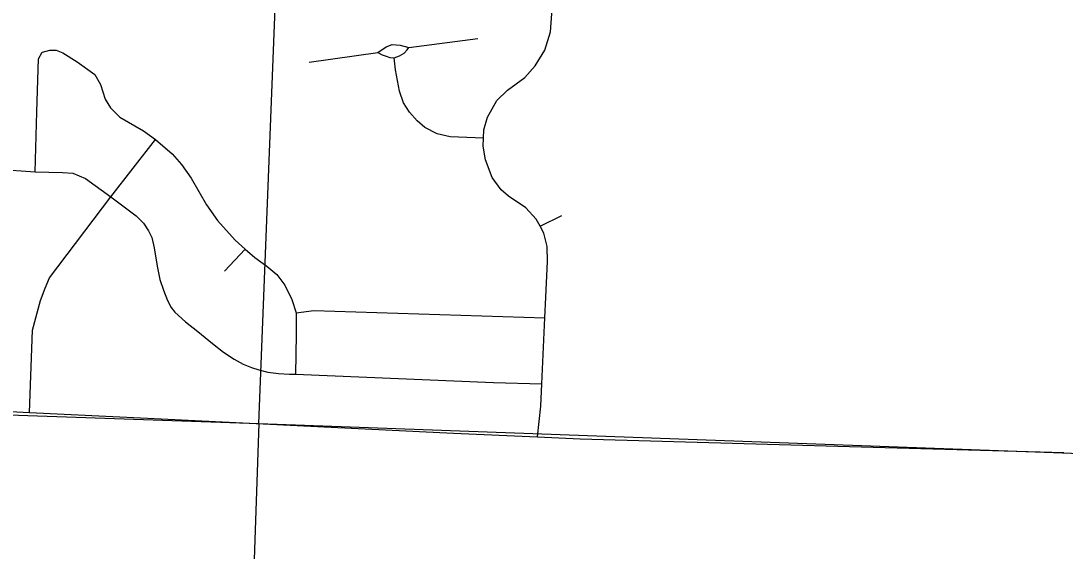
# Model space of a CAD drawing. Extents: x -132.8 to -73.3, y -60 to -26.
# Drawn here: x -125.208 to -124.262, y -53.272 to -52.791 of the extents above; entities that cross this region are included whole.
import ezdxf

# ---------------------------------------------------------------- set-up
doc = ezdxf.new("R2010")
doc.units = 0
doc.layers.add('tdCoCityStreetMinor', color=7, linetype='Continuous')
doc.layers.add('tdCoSectLine', color=7, linetype='Continuous')

msp = doc.modelspace()

# ---------------------------------------------------------------- linework, layer by layer
at = {"layer": 'tdCoCityStreetMinor'}
for p, q in [((-124.85623, -52.81547), (-124.79368, -52.80726)), ((-124.94638, -52.82873), (-124.88435, -52.8198)), ((-125.22896, -52.92555), (-125.19459, -52.9282)), ((-124.73739, -52.97731), (-124.71763, -52.96765)), ((-125.02319, -53.01798), (-125.00431, -52.99831)), ((-125.23896, -53.14431), (-125.19969, -53.14618))]:
    msp.add_line(p, q, dxfattribs=at)
for points in [[(-124.78871, -52.89744), (-124.78846, -52.8901), (-124.78501, -52.87851), (-124.77663, -52.86346), (-124.76676, -52.85409), (-124.75123, -52.8425), (-124.74186, -52.83214), (-124.73322, -52.81784), (-124.7278, -52.80132), (-124.72533, -52.76433), (-124.72484, -52.74435)], [(-125.19459, -52.9282), (-125.1932, -52.87368), (-125.19164, -52.82557), (-125.18815, -52.81966), (-125.18787, -52.81959), (-125.18142, -52.81791), (-125.17552, -52.81791), (-125.16943, -52.82038), (-125.15664, -52.82852), (-125.14062, -52.83983), (-125.13541, -52.84897), (-125.13108, -52.86234), (-125.12637, -52.87001), (-125.11788, -52.87859), (-125.09653, -52.89097), (-125.08556, -52.8987)], [(-124.88435, -52.8198), (-124.87687, -52.81472), (-124.87134, -52.81278), (-124.86416, -52.81322), (-124.85623, -52.81547)], [(-124.86954, -52.82474), (-124.86482, -52.82294), (-124.86042, -52.82043), (-124.85778, -52.81752), (-124.85623, -52.81547)], [(-124.88435, -52.8198), (-124.88033, -52.82212), (-124.87681, -52.82341), (-124.87356, -52.82449), (-124.86954, -52.82474)], [(-124.78871, -52.89744), (-124.81885, -52.89622), (-124.83069, -52.89378), (-124.84173, -52.88785), (-124.84875, -52.88186), (-124.85548, -52.87394), (-124.86102, -52.86556), (-124.86476, -52.8551), (-124.86819, -52.83566), (-124.86954, -52.82474)], [(-125.12621, -52.95075), (-125.10588, -52.92472), (-125.08556, -52.8987)], [(-125.08556, -52.8987), (-125.07062, -52.91179), (-125.06202, -52.92136), (-125.05323, -52.93384), (-125.03944, -52.95799), (-125.02941, -52.97232), (-125.01362, -52.98988), (-125.00431, -52.99831)], [(-124.73739, -52.97731), (-124.74087, -52.97098), (-124.75024, -52.96063), (-124.76602, -52.95027), (-124.77268, -52.94435), (-124.78082, -52.93325), (-124.78674, -52.91722), (-124.78896, -52.90489), (-124.78871, -52.89744)], [(-125.19459, -52.9282), (-125.16982, -52.9286), (-125.16058, -52.92938), (-125.14898, -52.9341), (-125.12621, -52.95075)], [(-125.19969, -53.14618), (-125.19695, -53.07153), (-125.18967, -53.04479), (-125.18554, -53.03358), (-125.18167, -53.02421), (-125.12621, -52.95075)], [(-125.12621, -52.95075), (-125.10317, -52.96803), (-125.09651, -52.97464), (-125.0919, -52.98166), (-125.08905, -52.98758), (-125.08686, -52.99701), (-125.08423, -53.01345), (-125.0816, -53.02573), (-125.07831, -53.03538), (-125.0748, -53.04459), (-125.07129, -53.05095), (-125.068, -53.05511), (-125.05835, -53.0641), (-125.04739, -53.07287), (-125.03402, -53.08362), (-125.02393, -53.09151), (-125.01428, -53.09787), (-125.00617, -53.10225), (-124.99872, -53.10532), (-124.99214, -53.10752), (-124.98381, -53.10949), (-124.97438, -53.1108), (-124.96429, -53.11146), (-124.95881, -53.11146)], [(-124.73308, -53.06048), (-124.73224, -53.04176), (-124.73076, -53.00946), (-124.731, -52.99565), (-124.73396, -52.98356), (-124.73739, -52.97731)], [(-125.00431, -52.99831), (-124.99579, -53.00569), (-124.98472, -53.01368), (-124.97585, -53.02123), (-124.96856, -53.03081), (-124.96206, -53.04389), (-124.95837, -53.05575)], [(-124.95837, -53.05575), (-124.94239, -53.05373), (-124.73308, -53.06048)], [(-124.95837, -53.05575), (-124.9582, -53.07534), (-124.95881, -53.11146)], [(-124.73974, -53.16825), (-124.73668, -53.1404), (-124.73577, -53.12025), (-124.73308, -53.06048)], [(-124.95881, -53.11146), (-124.77946, -53.11892), (-124.73578, -53.12025)], [(-125.19969, -53.14618), (-125.09278, -53.15125), (-124.81584, -53.16482), (-124.73974, -53.16825)], [(-124.73974, -53.16825), (-124.70117, -53.17), (-124.45727, -53.1769), (-124.26319, -53.18233)]]:
    msp.add_lwpolyline(points, dxfattribs=at)
at = {"layer": 'tdCoSectLine'}
for points in [[(-124.99207, -53.1562), (-124.95267, -52.15706)], [(-126.44681, -53.10566), (-124.99207, -53.1562)], [(-124.99207, -53.1562), (-125.02636, -54.15862)], [(-124.99207, -53.1562), (-123.99153, -53.19279)]]:
    msp.add_lwpolyline(points, dxfattribs=at)

doc.saveas('drawing.dxf')
